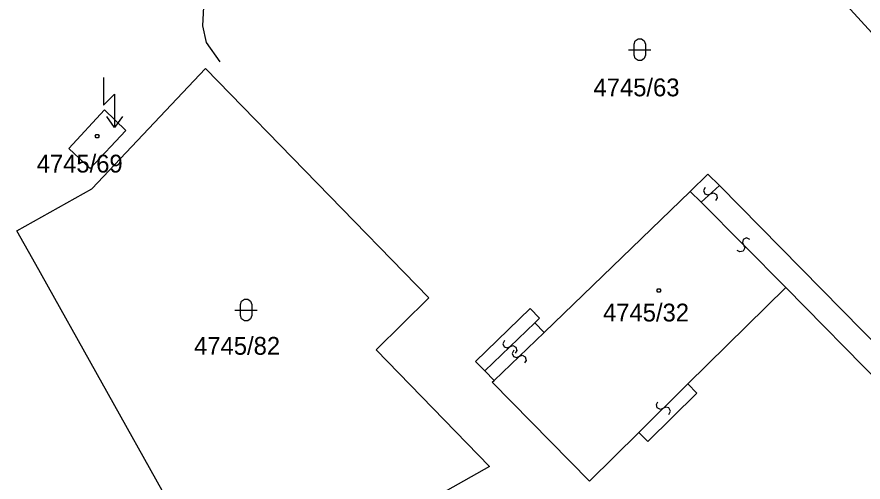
# Model space of a CAD drawing. Extents: x -266179 to -264727, y -1243225 to -1241702.
# Drawn here: x -265727 to -265650.9, y -1241992.9 to -1241951.1 of the extents above; entities that cross this region are included whole.
import ezdxf

# ---------------------------------------------------------------- set-up
doc = ezdxf.new("R2010")
doc.units = 0
for name, color, linetype in [('Vrstva 1', 7, 'Continuous'), ('Vrstva 2', 7, 'Continuous'), ('Vrstva 27', 7, 'Continuous'), ('Vrstva 63', 7, 'Continuous')]:
    doc.layers.add(name, color=color, linetype=linetype)

msp = doc.modelspace()

# ---------------------------------------------------------------- linework, layer by layer
at = {"layer": 'Vrstva 1'}
for p, q in [((-265647.75, -1241955.11), (-265662.2, -1241939.23)), ((-265720.29, -1241966.51), (-265710.07, -1241955.69)), ((-265710.07, -1241955.69), (-265689.96, -1241976.31)), ((-265722.35, -1241962.88), (-265719.14, -1241959.42)), ((-265719.14, -1241959.42), (-265717.22, -1241961.27)), ((-265717.22, -1241961.27), (-265720.42, -1241964.69)), ((-265720.42, -1241964.69), (-265722.35, -1241962.88)), ((-265666.45, -1241966.77), (-265664.86, -1241965.19)), ((-265664.86, -1241965.19), (-265663.82, -1241966.21)), ((-265727.02, -1241970.29), (-265720.29, -1241966.51)), ((-265663.82, -1241966.21), (-265630.64, -1242000)), ((-265679.6, -1241979.42), (-265666.45, -1241966.77)), ((-265725.33, -1241973.31), (-265727.02, -1241970.29)), ((-265712.44, -1241996.32), (-265725.33, -1241973.31)), ((-265657.87, -1241975.39), (-265666.67, -1241984.05)), ((-265645.06, -1241988.4), (-265657.87, -1241975.39)), ((-265689.96, -1241976.31), (-265694.71, -1241980.98)), ((-265685.76, -1241982.04), (-265680.84, -1241977.27)), ((-265680.84, -1241977.27), (-265680, -1241978.14)), ((-265680, -1241978.14), (-265680.44, -1241978.55)), ((-265680.44, -1241978.55), (-265679.6, -1241979.42)), ((-265694.71, -1241980.98), (-265684.51, -1241991.48)), ((-265684.93, -1241982.89), (-265685.76, -1241982.04)), ((-265684.1, -1241983.76), (-265684.93, -1241982.89)), ((-265684.26, -1241983.91), (-265684.1, -1241983.76)), ((-265675.53, -1241992.79), (-265684.26, -1241983.91)), ((-265666.67, -1241984.05), (-265665.85, -1241984.89)), ((-265665.85, -1241984.89), (-265670.27, -1241989.23)), ((-265671.07, -1241988.41), (-265675.53, -1241992.79)), ((-265670.27, -1241989.23), (-265671.07, -1241988.41)), ((-265684.51, -1241991.48), (-265699.73, -1242000))]:
    msp.add_line(p, q, dxfattribs=at)
for points in [[(-265671.5, -1241953.51), (-265671.4, -1241953.22), (-265671.15, -1241953.04), (-265670.84, -1241953.04), (-265670.59, -1241953.22), (-265670.49, -1241953.51), (-265670.49, -1241954.51), (-265670.59, -1241954.8), (-265670.84, -1241954.98), (-265671.15, -1241954.98), (-265671.4, -1241954.8), (-265671.5, -1241954.51)], [(-265719.7, -1241961.62), (-265719.61, -1241961.77), (-265719.7, -1241961.92), (-265719.88, -1241961.92), (-265719.97, -1241961.77), (-265719.88, -1241961.62)], [(-265669.18, -1241975.52), (-265669.09, -1241975.67), (-265669.18, -1241975.82), (-265669.36, -1241975.82), (-265669.45, -1241975.67), (-265669.36, -1241975.52)], [(-265706.91, -1241976.91), (-265706.81, -1241976.62), (-265706.56, -1241976.44), (-265706.25, -1241976.44), (-265706, -1241976.62), (-265705.9, -1241976.91), (-265705.9, -1241977.91), (-265706, -1241978.2), (-265706.25, -1241978.38), (-265706.56, -1241978.38), (-265706.81, -1241978.2), (-265706.91, -1241977.91)]]:
    msp.add_lwpolyline(points, close=True, dxfattribs=at)
for points in [[(-265672, -1241954.01), (-265670.73, -1241954.01), (-265670, -1241954.01)], [(-265707.41, -1241977.41), (-265706.14, -1241977.41), (-265705.41, -1241977.41)]]:
    msp.add_lwpolyline(points, dxfattribs=at)
at = {"layer": 'Vrstva 2'}
for p, q in [((-265665.47, -1241967.73), (-265663.82, -1241966.21)), ((-265666.45, -1241966.77), (-265665.47, -1241967.73)), ((-265665.47, -1241967.73), (-265657.87, -1241975.39)), ((-265684.93, -1241982.89), (-265680.44, -1241978.55)), ((-265684.1, -1241983.76), (-265679.6, -1241979.42)), ((-265666.67, -1241984.05), (-265671.07, -1241988.41))]:
    msp.add_line(p, q, dxfattribs=at)
for points in [[(-265665.116, -1241966.384), (-265665.27, -1241966.675), (-265665.147, -1241966.97), (-265664.875, -1241967.06), (-265664.372, -1241966.868), (-265664.095, -1241967.021), (-265664.03, -1241967.328), (-265664.174, -1241967.556)], [(-265661.102, -1241971.067), (-265661.399, -1241970.925), (-265661.689, -1241971.058), (-265661.768, -1241971.333), (-265661.558, -1241971.829), (-265661.7, -1241972.111), (-265662.005, -1241972.188), (-265662.238, -1241972.053)], [(-265683.17, -1241980.146), (-265683.317, -1241980.44), (-265683.187, -1241980.732), (-265682.913, -1241980.815), (-265682.414, -1241980.612), (-265682.134, -1241980.758), (-265682.062, -1241981.063), (-265682.2, -1241981.294)], [(-265682.334, -1241981.015), (-265682.481, -1241981.31), (-265682.352, -1241981.602), (-265682.078, -1241981.685), (-265681.579, -1241981.482), (-265681.299, -1241981.628), (-265681.227, -1241981.934), (-265681.366, -1241982.165)], [(-265668.378, -1241986.798), (-265668.235, -1241986.502), (-265668.368, -1241986.211), (-265668.643, -1241986.132), (-265669.139, -1241986.342), (-265669.421, -1241986.199), (-265669.498, -1241985.895), (-265669.362, -1241985.662)]]:
    msp.add_lwpolyline(points, dxfattribs=at)
at = {"layer": 'Vrstva 27'}
for points in [[(-265719.23, -1241956.51), (-265719.23, -1241959.01), (-265718.23, -1241958.01), (-265718.23, -1241961.01)], [(-265717.53, -1241960.01), (-265718.23, -1241961.01), (-265718.93, -1241960.01)]]:
    msp.add_lwpolyline(points, dxfattribs=at)
at = {"layer": 'Vrstva 63'}
for p, q in [((-265710.3, -1241951.87), (-265710.2, -1241950.16)), ((-265709.97, -1241953.35), (-265710.3, -1241951.87)), ((-265708.73, -1241955.1), (-265709.97, -1241953.35))]:
    msp.add_line(p, q, dxfattribs=at)

# ---------------------------------------------------------------- texts
at = {"layer": 'Vrstva 1'}
for s, p in [('4745/63', (-265675.155, -1241958.2)), ('4745/69', (-265725.242, -1241965.05)), ('4745/32', (-265674.301, -1241978.44)), ('4745/82', (-265711.081, -1241981.43))]:
    msp.add_text(s, height=1.6, dxfattribs=at).set_placement(p)

doc.saveas('drawing.dxf')
